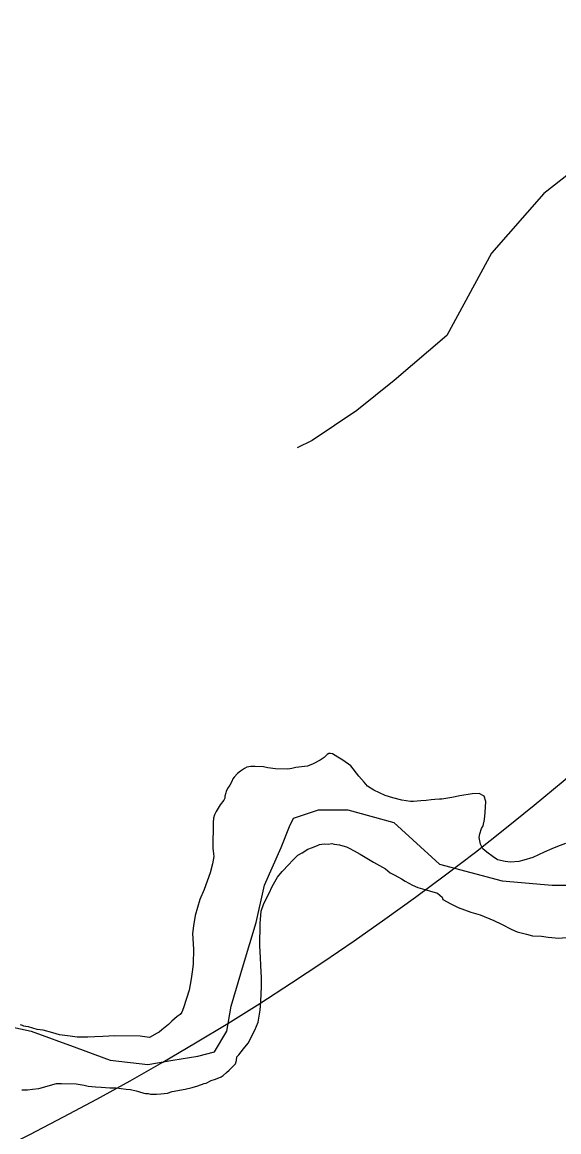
# Model space of a CAD drawing. Extents: x 3250478 to 3288318, y 788638 to 816472.
# Drawn here: x 3281015 to 3281969, y 809583 to 811553 of the extents above; entities that cross this region are included whole.
import ezdxf

# ---------------------------------------------------------------- set-up
doc = ezdxf.new("R2010")
doc.units = 0
for name, color, linetype in [('V-ROAD-CNTR', 7, 'Continuous'), ('V-SITE-VEGE', 7, 'Continuous'), ('V-TOPO-SHOR', 7, 'Continuous')]:
    doc.layers.add(name, color=color, linetype=linetype)

msp = doc.modelspace()

# ---------------------------------------------------------------- linework, layer by layer
at = {"layer": 'V-ROAD-CNTR'}
msp.add_arc((3278762.1, 814035), 5000, 289.1906, 338.4781, dxfattribs=at)
at = {"layer": 'V-SITE-VEGE'}
for p, q in [((3281545, 810243), (3281532.7, 810236.3)), ((3281552, 810247.5), (3281545, 810243)), ((3281557.4, 810253.2), (3281552, 810247.5)), ((3281560.3, 810254.9), (3281557.4, 810253.2)), ((3281563.2, 810254.8), (3281560.3, 810254.9)), ((3281566.6, 810254.2), (3281563.2, 810254.8)), ((3281576.4, 810248.2), (3281566.6, 810254.2)), ((3281585.5, 810242.9), (3281576.4, 810248.2)), ((3281599.3, 810232.8), (3281585.5, 810242.9)), ((3281398.1, 810219), (3281392.2, 810212.7)), ((3281403.4, 810223.5), (3281398.1, 810219)), ((3281410.4, 810228.1), (3281403.4, 810223.5)), ((3281414.5, 810230.3), (3281410.4, 810228.1)), ((3281421.5, 810231.9), (3281414.5, 810230.3)), ((3281429.6, 810231.8), (3281421.5, 810231.9)), ((3281444.1, 810230.9), (3281429.6, 810231.8)), ((3281452.1, 810229), (3281444.1, 810230.9)), ((3281465.4, 810227.6), (3281452.1, 810229)), ((3281487.4, 810227.2), (3281465.4, 810227.6)), ((3281494.4, 810228.3), (3281487.4, 810227.2)), ((3281501.4, 810229.9), (3281494.4, 810228.3)), ((3281522.2, 810232.4), (3281501.4, 810229.9)), ((3281532.7, 810236.3), (3281522.2, 810232.4)), ((3281613.4, 810214.6), (3281599.3, 810232.8)), ((3281384.4, 810198.4), (3281380.3, 810192.7)), ((3281388, 810205.3), (3281384.4, 810198.4)), ((3281389.8, 810209.9), (3281388, 810205.3)), ((3281392.2, 810212.7), (3281389.8, 810209.9)), ((3281623.1, 810204), (3281613.4, 810214.6)), ((3281629.3, 810196.9), (3281623.1, 810204)), ((3281375.4, 810178.9), (3281375.3, 810175.4)), ((3281377.2, 810184.6), (3281375.4, 810178.9)), ((3281377.9, 810187.5), (3281377.2, 810184.6)), ((3281380.3, 810192.7), (3281377.9, 810187.5)), ((3281640.2, 810189.8), (3281629.3, 810196.9)), ((3281660.3, 810180.1), (3281640.2, 810189.8)), ((3281674.1, 810175.8), (3281660.3, 810180.1)), ((3281792.9, 810179.5), (3281778.9, 810176.3)), ((3281814.9, 810183.2), (3281792.9, 810179.5)), ((3281827.7, 810183.5), (3281814.9, 810183.2)), ((3281836.3, 810178.7), (3281827.7, 810183.5)), ((3281839.6, 810169.4), (3281836.3, 810178.7)), ((3281367, 810163.4), (3281359.8, 810152)), ((3281373.5, 810172), (3281367, 810163.4)), ((3281375.3, 810175.4), (3281373.5, 810172)), ((3281690.2, 810172.1), (3281674.1, 810175.8)), ((3281705.2, 810169.5), (3281690.2, 810172.1)), ((3281711, 810169.4), (3281705.2, 810169.5)), ((3281723.8, 810170.9), (3281711, 810169.4)), ((3281733.1, 810171.3), (3281723.8, 810170.9)), ((3281742.3, 810172.3), (3281733.1, 810171.3)), ((3281748.7, 810172.8), (3281742.3, 810172.3)), ((3281756.8, 810173.8), (3281748.7, 810172.8)), ((3281760.9, 810173.7), (3281756.8, 810173.8)), ((3281778.9, 810176.3), (3281760.9, 810173.7)), ((3281838.1, 810149.7), (3281839.6, 810169.4)), ((3281355.6, 810139.9), (3281354.9, 810132.4)), ((3281357.4, 810145.6), (3281355.6, 810139.9)), ((3281359.8, 810152), (3281357.4, 810145.6)), ((3281837.3, 810137.6), (3281838.1, 810149.7)), ((3281354.9, 810132.4), (3281354, 810086.6)), ((3281828.7, 810112.3), (3281831.8, 810121.5)), ((3281831.8, 810121.5), (3281834.7, 810126.1)), ((3281834.7, 810126.1), (3281837.3, 810137.6)), ((3281827.4, 810105.3), (3281828.7, 810112.3)), ((3281830.1, 810093.7), (3281827.4, 810105.3)), ((3281354, 810086.6), (3281355.6, 810076.8)), ((3281513.1, 810078.6), (3281523.1, 810084.8)), ((3281523.1, 810084.8), (3281529.5, 810087.5)), ((3281529.5, 810087.5), (3281540, 810091.4)), ((3281540, 810091.4), (3281543.5, 810093.1)), ((3281543.5, 810093.1), (3281552.2, 810094.1)), ((3281552.2, 810094.1), (3281559.1, 810094)), ((3281559.1, 810094), (3281565.5, 810095)), ((3281565.5, 810095), (3281569.6, 810093.8)), ((3281569.6, 810093.8), (3281579.4, 810092.4)), ((3281579.4, 810092.4), (3281585.1, 810090.6)), ((3281585.1, 810090.6), (3281591.5, 810088.7)), ((3281591.5, 810088.7), (3281596.6, 810086.9)), ((3281596.6, 810086.9), (3281605.2, 810082.1)), ((3281605.2, 810082.1), (3281610.4, 810079.1)), ((3281834, 810085.5), (3281830.1, 810093.7)), ((3281840.9, 810079.6), (3281834, 810085.5)), ((3281852.3, 810071.3), (3281840.9, 810079.6)), ((3281942.8, 810079.5), (3281932.8, 810074.5)), ((3281956.8, 810085.7), (3281942.8, 810079.5)), ((3281966.7, 810089.5), (3281956.8, 810085.7)), ((3281981.2, 810095.1), (3281966.7, 810089.5)), ((3281356.1, 810072.1), (3281353.5, 810058.8)), ((3281355.6, 810076.8), (3281356.1, 810072.1)), ((3281489, 810057.6), (3281495.5, 810065)), ((3281495.5, 810065), (3281505.5, 810074.1)), ((3281505.5, 810074.1), (3281513.1, 810078.6)), ((3281610.4, 810079.1), (3281616.1, 810076.1)), ((3281616.1, 810076.1), (3281624.7, 810070.8)), ((3281624.7, 810070.8), (3281639.6, 810061.8)), ((3281639.6, 810061.8), (3281660.8, 810049.9)), ((3281860.3, 810066), (3281852.3, 810071.3)), ((3281873.6, 810062.8), (3281860.3, 810066)), ((3281883.4, 810061.5), (3281873.6, 810062.8)), ((3281897.9, 810063), (3281883.4, 810061.5)), ((3281907.2, 810065.1), (3281897.9, 810063)), ((3281922.9, 810070.1), (3281907.2, 810065.1)), ((3281932.8, 810074.5), (3281922.9, 810070.1)), ((3281349.2, 810042.7), (3281338.8, 810013.4)), ((3281353.5, 810058.8), (3281349.2, 810042.7)), ((3281468.9, 810035.4), (3281477.2, 810045)), ((3281477.2, 810045), (3281489, 810057.6)), ((3281660.8, 810049.9), (3281669.4, 810042.8)), ((3281669.4, 810042.8), (3281677.4, 810038.6)), ((3281459.4, 810018.7), (3281468.9, 810035.4)), ((3281677.4, 810038.6), (3281689.5, 810032)), ((3281689.5, 810032), (3281696.3, 810027.8)), ((3281696.3, 810027.8), (3281708.9, 810021.2)), ((3281708.9, 810021.2), (3281718.7, 810017)), ((3281338.8, 810013.4), (3281331, 809995.6)), ((3281444.9, 809988.3), (3281454.5, 810006.7)), ((3281454.5, 810006.7), (3281459.4, 810018.7)), ((3281718.7, 810017), (3281739.4, 810010.8)), ((3281739.4, 810010.8), (3281753.3, 810006.5)), ((3281753.3, 810006.5), (3281761.8, 809999.4)), ((3281331, 809995.6), (3281322.9, 809966.8)), ((3281440, 809974.5), (3281444.9, 809988.3)), ((3281761.8, 809999.4), (3281762.9, 809995.3)), ((3281762.9, 809995.3), (3281777.2, 809987.6)), ((3281777.2, 809987.6), (3281790.5, 809981.5)), ((3281790.5, 809981.5), (3281812.9, 809973)), ((3281322.9, 809966.8), (3281319.7, 809948.9)), ((3281438.5, 809953.1), (3281440, 809974.5)), ((3281812.9, 809973), (3281829.6, 809968.1)), ((3281829.6, 809968.1), (3281853.7, 809958.4)), ((3281319.7, 809948.9), (3281318.3, 809935)), ((3281437.8, 809913.2), (3281438.5, 809953.1)), ((3281853.7, 809958.4), (3281867.5, 809951.8)), ((3281867.5, 809951.8), (3281885.3, 809942.2)), ((3281885.3, 809942.2), (3281895, 809938)), ((3281318.3, 809935), (3281319.6, 809907.2)), ((3281895, 809938), (3281911.8, 809933.6)), ((3281911.8, 809933.6), (3281922.1, 809931.1)), ((3281922.1, 809931.1), (3281938.3, 809930.2)), ((3281938.3, 809930.2), (3281949.9, 809928.3)), ((3281949.9, 809928.3), (3281969, 809926.8)), ((3281969, 809926.8), (3281995.6, 809929.2)), ((3281319.6, 809907.2), (3281319.1, 809881.1)), ((3281439.1, 809892.3), (3281437.8, 809913.2)), ((3281439.5, 809878.4), (3281439.1, 809892.3)), ((3281318.3, 809871.3), (3281315.7, 809854.6)), ((3281319.1, 809881.1), (3281318.3, 809871.3)), ((3281440.8, 809856.4), (3281439.5, 809878.4)), ((3281315.7, 809854.6), (3281311.9, 809834.4)), ((3281440.5, 809840.2), (3281440.8, 809856.4)), ((3281311.9, 809834.4), (3281302.1, 809803.3)), ((3281439.5, 809814.7), (3281440.5, 809840.2)), ((3281438, 809799.1), (3281439.5, 809814.7)), ((3281290.8, 809787.8), (3281281.4, 809779.3)), ((3281296.1, 809791.2), (3281290.8, 809787.8)), ((3281299, 809795.2), (3281296.1, 809791.2)), ((3281302.1, 809803.3), (3281299, 809795.2)), ((3281434.8, 809777.7), (3281438, 809799.1)), ((3281016.1, 809771.9), (3281012.6, 809772.6)), ((3281018.3, 809770.7), (3281016.1, 809771.9)), ((3281021.8, 809770.1), (3281018.3, 809770.7)), ((3281026.4, 809769.4), (3281021.8, 809770.1)), ((3281042, 809764.5), (3281026.4, 809769.4)), ((3281052.4, 809763.2), (3281042, 809764.5)), ((3281263.7, 809764), (3281259, 809760)), ((3281275.5, 809773.6), (3281263.7, 809764)), ((3281281.4, 809779.3), (3281275.5, 809773.6)), ((3281428.7, 809763.4), (3281434.8, 809777.7)), ((3281069.7, 809758.8), (3281052.4, 809763.2)), ((3281081.8, 809755.1), (3281069.7, 809758.8)), ((3281100.8, 809752.5), (3281081.8, 809755.1)), ((3281112.9, 809751.1), (3281100.8, 809752.5)), ((3281132, 809750.7), (3281112.9, 809751.1)), ((3281144.2, 809751.7), (3281132, 809750.7)), ((3281158.7, 809752), (3281144.2, 809751.7)), ((3281180.2, 809753.4), (3281158.7, 809752)), ((3281225.3, 809752.5), (3281180.2, 809753.4)), ((3281241.5, 809750.5), (3281225.3, 809752.5)), ((3281255.5, 809757.8), (3281241.5, 809750.5)), ((3281259, 809760), (3281255.5, 809757.8)), ((3281416.7, 809740.4), (3281428.7, 809763.4)), ((3281400.1, 809719.3), (3281408.4, 809730.2)), ((3281408.4, 809730.2), (3281416.7, 809740.4)), ((3281394.6, 809703.8), (3281396.5, 809709.5)), ((3281396.5, 809709.5), (3281396.6, 809715.9)), ((3281396.6, 809715.9), (3281400.1, 809719.3)), ((3281372.8, 809682.7), (3281378.7, 809688.4)), ((3281378.7, 809688.4), (3281383.4, 809692.4)), ((3281383.4, 809692.4), (3281394.6, 809703.8)), ((3281061.6, 809664.6), (3281076.1, 809668.4)), ((3281076.1, 809668.4), (3281085.4, 809668.8)), ((3281085.4, 809668.8), (3281111.5, 809668.3)), ((3281111.5, 809668.3), (3281125.3, 809665.8)), ((3281125.3, 809665.8), (3281132.8, 809663.9)), ((3281327.4, 809664.4), (3281339, 809668.9)), ((3281339, 809668.9), (3281342.5, 809669.4)), ((3281342.5, 809669.4), (3281351.3, 809673.9)), ((3281351.3, 809673.9), (3281358.8, 809676.6)), ((3281358.8, 809676.6), (3281368.8, 809680.5)), ((3281368.8, 809680.5), (3281372.8, 809682.7)), ((3281014.6, 809657.3), (3281025, 809657.7)), ((3281025, 809657.7), (3281033.7, 809658.7)), ((3281033.7, 809658.7), (3281044.7, 809659.7)), ((3281044.7, 809659.7), (3281051.7, 809661.3)), ((3281051.7, 809661.3), (3281061.6, 809664.6)), ((3281132.8, 809663.9), (3281145.5, 809662.5)), ((3281145.5, 809662.5), (3281155.4, 809662.3)), ((3281155.4, 809662.3), (3281171, 809660.9)), ((3281171, 809660.9), (3281182.5, 809660.7)), ((3281182.5, 809660.7), (3281199.9, 809658.6)), ((3281199.9, 809658.6), (3281208, 809657.9)), ((3281208, 809657.9), (3281217.8, 809655.4)), ((3281217.8, 809655.4), (3281221.8, 809654.2)), ((3281221.8, 809654.2), (3281231.6, 809651.7)), ((3281231.6, 809651.7), (3281234.5, 809651.1)), ((3281234.5, 809651.1), (3281239.1, 809651)), ((3281239.1, 809651), (3281243.1, 809649.7)), ((3281243.1, 809649.7), (3281254.1, 809649.5)), ((3281254.1, 809649.5), (3281261.7, 809650.6)), ((3281261.7, 809650.6), (3281273.3, 809651.5)), ((3281273.3, 809651.5), (3281282, 809654.3)), ((3281282, 809654.3), (3281304.7, 809658.5)), ((3281304.7, 809658.5), (3281317.5, 809661.7)), ((3281317.5, 809661.7), (3281327.4, 809664.4))]:
    msp.add_line(p, q, dxfattribs=at)
at = {"layer": 'V-TOPO-SHOR'}
for points in [[(3282580.9, 811448.9), (3282394.8, 811515.4), (3282315, 811475.5), (3282275.1, 811462.2), (3282182, 811422.3), (3282062.4, 811342.5), (3281942.7, 811249.5), (3281849.6, 811143.1), (3281769.8, 810996.8), (3281676.7, 810917), (3281610.3, 810863.8), (3281530.5, 810810.7), (3281503.9, 810797.4)], [(3280927.3, 809784), (3281031, 809761.8), (3281112.5, 809732.1), (3281171.8, 809709.9), (3281238.5, 809702.5), (3281282.9, 809709.9), (3281327.4, 809717.3), (3281357, 809724.7), (3281379.2, 809761.8), (3281386.7, 809806.2), (3281408.9, 809880.3), (3281431.1, 809954.4), (3281445.9, 810021.1), (3281475.6, 810087.8), (3281490.4, 810124.8), (3281497.8, 810139.7), (3281542.2, 810154.5), (3281594.1, 810154.5), (3281675.6, 810132.2), (3281757.1, 810058.1), (3281868.3, 810028.5), (3281957.2, 810021.1), (3282053.5, 810021.1)]]:
    msp.add_lwpolyline(points, dxfattribs=at)

doc.saveas('drawing.dxf')
